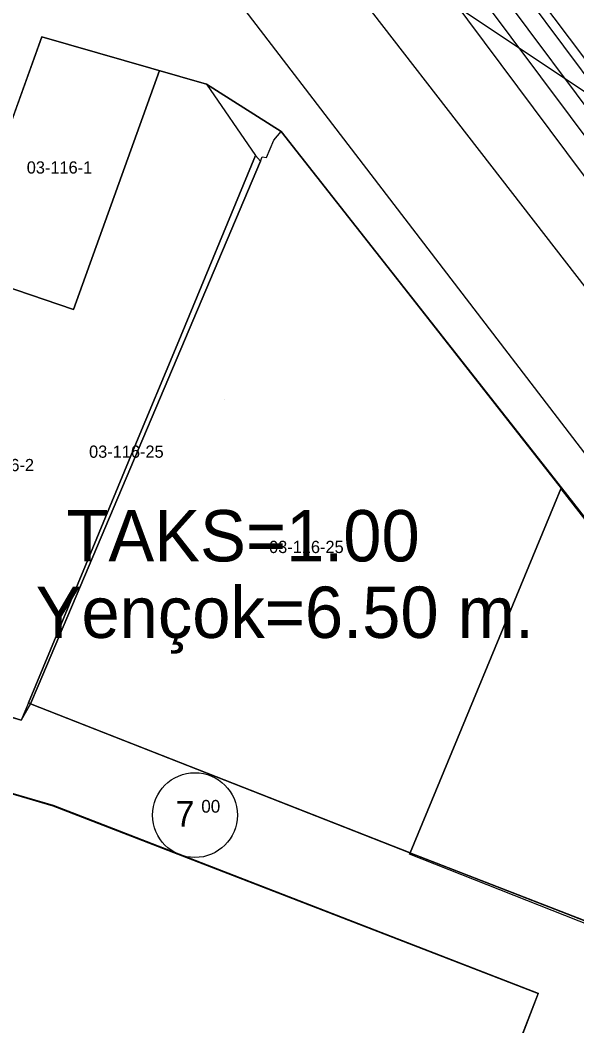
# Model space of a CAD drawing. Extents: x 413946 to 415528, y 4453939 to 4454944.
# Drawn here: x 414871.3 to 414916.8, y 4454189.5 to 4454271.8 of the extents above; entities that cross this region are included whole.
import ezdxf

# ---------------------------------------------------------------- set-up
doc = ezdxf.new("R2010")
doc.units = 0
for name, color, linetype in [('0_KADASTRO', 7, 'Continuous'), ('Level 27', 7, 'Continuous'), ('Level 28', 7, 'Continuous'), ('Level 29', 7, 'Continuous'), ('Level 34', 7, 'Continuous'), ('Level 54', 7, 'Continuous'), ('Level 62', 7, 'Continuous'), ('SEMBOL', 7, 'Continuous')]:
    doc.layers.add(name, color=color, linetype=linetype)

msp = doc.modelspace()

# ---------------------------------------------------------------- linework, layer by layer
at = {"layer": '0_KADASTRO'}
for points in [[(414876.309, 4454338.872), (414923.97, 4454294.31), (414919.42, 4454264.59), (414859.64, 4454304.49), (414841.63, 4454343.32), (414867.99, 4454328.24)], [(414866.22, 4454251.334), (414873.1, 4454270.406), (414882.699, 4454267.643), (414875.683, 4454248.113)], [(414854.736, 4454219.465), (414860.118, 4454234.414), (414863.169, 4454242.879), (414866.22, 4454251.334), (414875.683, 4454248.113), (414882.699, 4454267.643), (414886.536, 4454266.526), (414890.566, 4454260.69), (414884.149, 4454245.232), (414880.7, 4454236.931), (414877.251, 4454228.62), (414871.985, 4454215.938), (414871.407, 4454214.546), (414863.365, 4454216.903)], [(414872.15, 4454215.87), (414872.78, 4454217.33), (414890.96, 4454260.23), (414891.11, 4454260.59), (414891.46, 4454260.53), (414892.05, 4454261.94), (414892.66, 4454262.67), (414915.54, 4454233.48), (414915.53, 4454233.44), (414915.01, 4454232.19), (414903.192, 4454203.689)], [(414871.985, 4454215.938), (414877.251, 4454228.62), (414880.7, 4454236.931), (414884.149, 4454245.232), (414890.566, 4454260.69), (414890.96, 4454260.23), (414872.78, 4454217.33), (414872.15, 4454215.87)], [(414903.151, 4454203.59), (414903.192, 4454203.689), (414915.01, 4454232.19), (414915.53, 4454233.44), (414938.5, 4454204.1), (414934.108, 4454191.683), (414934, 4454191.4)], [(414837.902, 4454152.365), (414841.587, 4454167.971), (414850.85, 4454197.57), (414855.33, 4454211.88), (414855.659, 4454212.935), (414874.017, 4454207.597), (414876.767, 4454206.529), (414913.669, 4454192.206), (414892.695, 4454138.165)]]:
    msp.add_lwpolyline(points, close=True, dxfattribs=at)
at = {"layer": 'Level 27'}
msp.add_line((414934.108, 4454191.683), (414903.18, 4454203.696), dxfattribs=at)
at = {"layer": 'Level 28'}
for p, q in [((414854.736, 4454219.465), (414873.1, 4454270.406)), ((414886.536, 4454266.526), (414892.66, 4454262.67)), ((414871.407, 4454214.546), (414854.736, 4454219.465)), ((414872.15, 4454215.87), (414871.407, 4454214.546)), ((414903.18, 4454203.696), (414872.15, 4454215.87)), ((414855.659, 4454212.938), (414873.989, 4454207.528)), ((414873.989, 4454207.528), (414913.664, 4454192.2)), ((414913.664, 4454192.2), (414909.328, 4454180.884))]:
    msp.add_line(p, q, dxfattribs=at)
at = {"layer": 'Level 29'}
for p, q in [((414873.1, 4454270.406), (414886.536, 4454266.526)), ((414892.66, 4454262.67), (414915.564, 4454233.527)), ((414915.564, 4454233.527), (414935.348, 4454208.126))]:
    msp.add_line(p, q, dxfattribs=at)
at = {"layer": 'Level 34'}
msp.add_lwpolyline([(414854.736, 4454219.465), (414871.407, 4454214.546), (414872.15, 4454215.87), (414903.18, 4454203.696), (414934.108, 4454191.683), (414948.068, 4454183.069), (414956.718, 4454177.693), (414957.04, 4454177.563), (414957.387, 4454177.552), (414957.717, 4454177.66), (414957.99, 4454177.874), (414958.174, 4454178.169), (414958.245, 4454178.508), (414958.197, 4454178.852), (414958.033, 4454179.158), (414935.348, 4454208.126), (414915.564, 4454233.527), (414892.66, 4454262.67), (414886.536, 4454266.526), (414873.1, 4454270.406)], close=True, dxfattribs=at)
at = {"layer": 'Level 54'}
msp.add_line((414888.011, 4454240.769), (414888.011, 4454240.769), dxfattribs=at)
msp.add_lwpolyline([(414905.255, 4454170.197), (414892.594, 4454137.924), (414837.843, 4454152.113), (414841.669, 4454168.234), (414855.659, 4454212.938), (414873.989, 4454207.528), (414913.664, 4454192.2), (414909.328, 4454180.884)], close=True, dxfattribs=at)
at = {"layer": 'Level 62'}
for p, q in [((414900.508, 4454291.166), (414961.026, 4454210.601)), ((414899.883, 4454290.899), (414930.555, 4454249.74)), ((414899.855, 4454288.426), (414925.068, 4454254.591)), ((414898.843, 4454287.272), (414923.623, 4454254.022)), ((414897.24, 4454286.075), (414922.844, 4454251.72))]:
    msp.add_line(p, q, dxfattribs=at)
for points in [[(414852.759, 4454333.519), (414862.47, 4454320.982), (414885.078, 4454291.807), (414922.933, 4454242.92), (414957.187, 4454198.695), (415004.025, 4454138.225)], [(415010.567, 4454113.863), (414937.734, 4454209.945), (414885.317, 4454278.321)]]:
    msp.add_lwpolyline(points, dxfattribs=at)
at = {"layer": 'SEMBOL'}
msp.add_circle((414885.605, 4454206.769), 3.466, dxfattribs=at)

# ---------------------------------------------------------------- texts
at = {"layer": '0_KADASTRO'}
for s, p in [('03-116-1', (414871.854, 4454259.22)), ('03-116-25', (414876.949, 4454235.987)), ('03-116-2', (414867.094, 4454234.892)), ('03-116-25', (414891.666, 4454228.197))]:
    msp.add_text(s, height=1, dxfattribs=at).set_placement(p)
at = {"layer": 'SEMBOL'}
for s, height, p in [('TAKS=1.00', 4.2, (414875.1, 4454227.511)), ('Yençok=6.50 m.', 4.2, (414872.582, 4454221.256)), ('00', 1.0399, (414886.125, 4454206.971)), ('7', 2.08, (414884.014, 4454205.84))]:
    msp.add_text(s, height=height, dxfattribs=at).set_placement(p)

doc.saveas('drawing.dxf')
